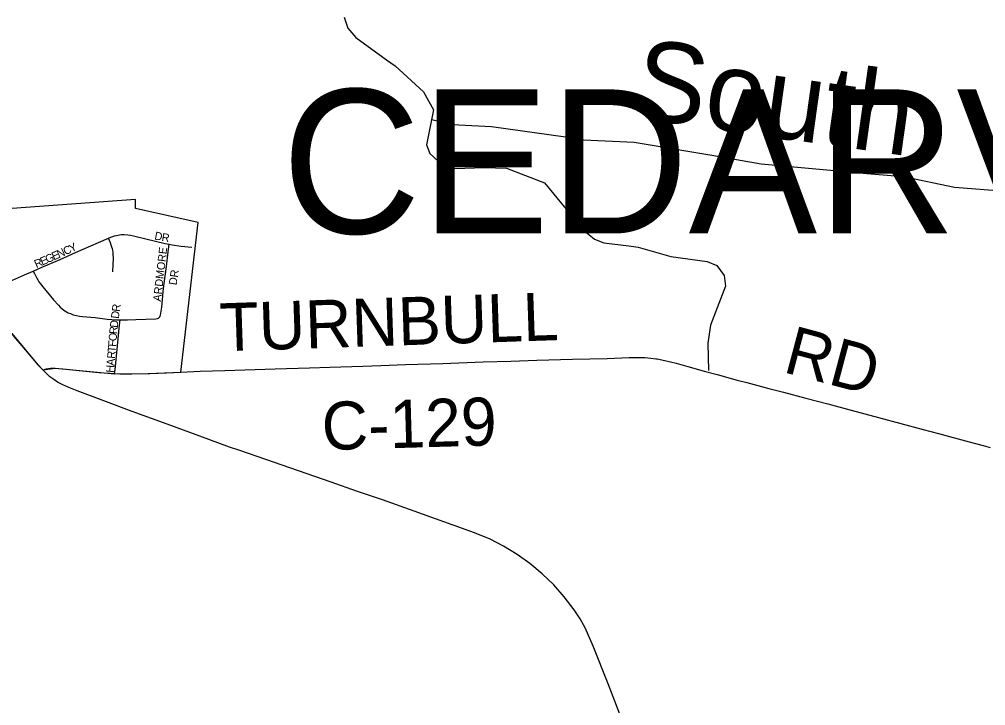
# Model space of a CAD drawing. Extents: x -49 to -8.2, y 9.4 to 23.5.
# Drawn here: x -14.04 to -13.469, y 15.141 to 15.547 of the extents above; entities that cross this region are included whole.
import ezdxf

# ---------------------------------------------------------------- set-up
doc = ezdxf.new("R2010")
doc.units = 0
for name, color, linetype in [('GM_X_City_Street', 7, 'Continuous'), ('GM_X_City_Street_Text', 7, 'Continuous'), ('GM_X_Corporation', 7, 'Continuous'), ('GM_X_County_Road', 7, 'Continuous'), ('GM_X_County_Road_Text', 7, 'Continuous'), ('GM_X_Minor_River', 7, 'Continuous'), ('GM_X_Minor_River_Text', 7, 'Continuous'), ('GM_X_State_Route', 7, 'Continuous'), ('GM_X_Township_Text', 7, 'Continuous')]:
    doc.layers.add(name, color=color, linetype=linetype)

msp = doc.modelspace()

# ---------------------------------------------------------------- linework, layer by layer
at = {"layer": 'GM_X_City_Street'}
for points in [[(-14.03217, 15.39814), (-14.02737, 15.40024), (-14.01627, 15.40507), (-14.00723, 15.40917), (-13.99358, 15.41512), (-13.98755, 15.41762)], [(-13.98755, 15.41762), (-13.98728, 15.41774), (-13.98408, 15.41894), (-13.983, 15.41927), (-13.98199, 15.41951), (-13.98116, 15.41968), (-13.98015, 15.4198), (-13.97928, 15.41984), (-13.97829, 15.41985), (-13.97613, 15.41965), (-13.97468, 15.41943), (-13.97277, 15.41901), (-13.96551, 15.41723), (-13.95975, 15.41586), (-13.9542, 15.41455), (-13.95178, 15.41406)], [(-13.98513, 15.39771), (-13.98484, 15.40206), (-13.98469, 15.40549), (-13.98482, 15.40829), (-13.98495, 15.40935), (-13.98512, 15.41046), (-13.98532, 15.41136), (-13.98558, 15.41227), (-13.98602, 15.41348), (-13.98654, 15.4149), (-13.98755, 15.41762)], [(-13.98073, 15.3693), (-13.97976, 15.36927), (-13.97635, 15.36935), (-13.97139, 15.36959), (-13.95959, 15.36995), (-13.95867, 15.3701), (-13.9581, 15.37035), (-13.95763, 15.37073), (-13.95724, 15.3712), (-13.957, 15.37163), (-13.95686, 15.37205), (-13.95662, 15.37327), (-13.95616, 15.37686), (-13.95522, 15.38584), (-13.95484, 15.38954), (-13.95342, 15.40095), (-13.95242, 15.40964), (-13.95223, 15.41113), (-13.95178, 15.41406)], [(-13.95178, 15.41406), (-13.95001, 15.41377), (-13.94472, 15.41298), (-13.93842, 15.41222)], [(-14.06304, 15.38251), (-14.05973, 15.38484), (-14.05795, 15.38609), (-14.05615, 15.3873), (-14.05454, 15.38818), (-14.04981, 15.39043), (-14.04445, 15.39285), (-14.03732, 15.39588), (-14.03217, 15.39814)], [(-14.03217, 15.39814), (-14.03144, 15.39668), (-14.03066, 15.39511), (-14.02988, 15.39363), (-14.02943, 15.39292), (-14.02878, 15.39187), (-14.02777, 15.39057), (-14.02645, 15.38889), (-14.02011, 15.38124), (-14.01719, 15.37801), (-14.01618, 15.37691), (-14.01521, 15.37605), (-14.014, 15.37507), (-14.01242, 15.37409), (-14.01144, 15.37355), (-14.01018, 15.37301), (-14.00843, 15.37237), (-14.00655, 15.37194), (-14.00475, 15.37159), (-14.00294, 15.37135), (-13.99552, 15.37067), (-13.98843, 15.36982), (-13.98287, 15.36936), (-13.98073, 15.3693)], [(-13.98399, 15.33757), (-13.98377, 15.33969), (-13.98228, 15.35391), (-13.98103, 15.3663), (-13.98073, 15.3693)]]:
    msp.add_lwpolyline(points, dxfattribs=at)
at = {"layer": 'GM_X_Corporation'}
msp.add_lwpolyline([(-14.04488, 15.36121), (-14.02933, 15.34272), (-14.02644, 15.33981), (-14.01919, 15.34079), (-13.98387, 15.33735), (-13.96418, 15.3376), (-13.94489, 15.33835), (-13.93469, 15.42688), (-13.97169, 15.43517), (-13.97157, 15.44046), (-14.06379, 15.43387)], dxfattribs=at)
at = {"layer": 'GM_X_County_Road'}
for points in [[(-13.94489, 15.33835), (-13.93343, 15.33888), (-13.91884, 15.33939), (-13.88903, 15.34031), (-13.86885, 15.34097), (-13.85674, 15.34141), (-13.83718, 15.34201), (-13.82662, 15.34238), (-13.81203, 15.34292), (-13.78998, 15.34356), (-13.76608, 15.34441), (-13.74966, 15.34495), (-13.73445, 15.3454), (-13.71333, 15.34599), (-13.69284, 15.34652), (-13.6798, 15.34706), (-13.67387, 15.34711), (-13.67044, 15.34698), (-13.66701, 15.34669), (-13.66403, 15.34628)], [(-13.66403, 15.34628), (-13.66329, 15.34618), (-13.6587, 15.34526), (-13.65205, 15.34361), (-13.64514, 15.34176), (-13.63467, 15.33884), (-13.62779, 15.33691), (-13.61581, 15.33367), (-13.6101, 15.33218), (-13.59719, 15.32877), (-13.58847, 15.3265), (-13.57527, 15.32301), (-13.56235, 15.31965), (-13.54853, 15.31597), (-13.53235, 15.31154), (-13.50593, 15.30456), (-13.49691, 15.30218), (-13.47863, 15.29721), (-13.47053, 15.29502), (-13.46633, 15.29389)], [(-14.02644, 15.33981), (-14.02438, 15.3404), (-14.02305, 15.34062), (-14.02183, 15.34074), (-14.02047, 15.34083), (-14.01919, 15.34079), (-14.01455, 15.3404), (-13.99334, 15.3382), (-13.98685, 15.3377), (-13.98399, 15.33757)], [(-13.98399, 15.33757), (-13.98096, 15.33744), (-13.97383, 15.33743), (-13.96326, 15.33762), (-13.95333, 15.33796), (-13.94489, 15.33835)]]:
    msp.add_lwpolyline(points, dxfattribs=at)
at = {"layer": 'GM_X_Minor_River'}
for points in [[(-13.84821, 15.54839), (-13.84604, 15.54191), (-13.84139, 15.53633), (-13.82319, 15.52313), (-13.81812, 15.51963), (-13.80129, 15.50418), (-13.79539, 15.49345), (-13.79952, 15.47283), (-13.79771, 15.46767), (-13.79023, 15.46072), (-13.78285, 15.45889), (-13.76539, 15.45938), (-13.7523, 15.45898), (-13.72985, 15.45046), (-13.70696, 15.42257), (-13.70022, 15.41696), (-13.69475, 15.41478), (-13.67997, 15.41303), (-13.67448, 15.41237), (-13.65522, 15.40675), (-13.63363, 15.40375), (-13.62797, 15.40138), (-13.62351, 15.39562), (-13.62286, 15.38915), (-13.63158, 15.36613), (-13.63327, 15.35553), (-13.63277, 15.33939)], [(-13.79652, 15.4878), (-13.78433, 15.48492), (-13.7612, 15.48361), (-13.71746, 15.4776), (-13.70686, 15.47572), (-13.67671, 15.47448), (-13.6309, 15.46673), (-13.60176, 15.46152), (-13.53923, 15.45579), (-13.51762, 15.45411), (-13.48736, 15.44775), (-13.45474, 15.4452), (-13.45096, 15.44527)]]:
    msp.add_lwpolyline(points, dxfattribs=at)
at = {"layer": 'GM_X_State_Route'}
for points in [[(-14.02644, 15.33981), (-14.02949, 15.34288), (-14.03146, 15.34528), (-14.03344, 15.34767), (-14.03859, 15.35386), (-14.0424, 15.35831), (-14.04488, 15.36122)], [(-13.7821, 15.24725), (-13.78443, 15.24808), (-13.80693, 15.25621), (-13.82568, 15.26285), (-13.84038, 15.2679), (-13.85592, 15.27334), (-13.87528, 15.28008), (-13.89468, 15.28675), (-13.90997, 15.29197), (-13.91612, 15.2941), (-13.92835, 15.29865), (-13.95083, 15.30685), (-13.97361, 15.31513), (-13.99196, 15.32193), (-14.00621, 15.32727), (-14.01109, 15.32924), (-14.01473, 15.33093), (-14.01771, 15.33254), (-14.02004, 15.33402), (-14.02224, 15.33568), (-14.02448, 15.33774), (-14.02644, 15.33981)], [(-13.70685, 15.18904), (-13.70876, 15.1925), (-13.7123, 15.19784), (-13.71813, 15.20548), (-13.7243, 15.21264), (-13.73112, 15.21913), (-13.73843, 15.22513), (-13.74608, 15.23064), (-13.75414, 15.23549), (-13.76203, 15.23968), (-13.77115, 15.2433), (-13.78167, 15.2471), (-13.7821, 15.24725)], [(-13.68263, 15.12936), (-13.69224, 15.15397), (-13.70098, 15.17624), (-13.7058, 15.18715), (-13.70685, 15.18904)]]:
    msp.add_lwpolyline(points, dxfattribs=at)

# ---------------------------------------------------------------- texts
at = {"layer": 'GM_X_City_Street_Text'}
for s, height, rotation, p in [('D', 0.00473, 348.18, (-13.96074, 15.41695)), ('R', 0.00473, 350.4381, (-13.95646, 15.41606)), ('N', 0.00473, 23.9718, (-14.01694, 15.4058)), ('C', 0.00473, 23.9674, (-14.01314, 15.40749)), ('Y', 0.00473, 25.452, (-14.00959, 15.40907)), ('ARDMORE', 0.004735, 83.3869, (-13.95663, 15.38)), ('R', 0.00473, 23.9576, (-14.03027, 15.39988)), ('E', 0.00473, 23.9958, (-14.02684, 15.4014)), ('G', 0.00473, 23.9736, (-14.02379, 15.40275)), ('E', 0.00473, 23.9722, (-14.01999, 15.40445)), ('DR', 0.004735, 81.0215, (-13.94741, 15.38961)), ('R', 0.00473, 82.4021, (-13.98102, 15.37391)), ('D', 0.00473, 82.4169, (-13.98157, 15.36978)), ('R', 0.00473, 84.9478, (-13.98253, 15.36072)), ('D', 0.00473, 83.5174, (-13.9822, 15.36442)), ('O', 0.00473, 84.9441, (-13.9829, 15.35657)), ('T', 0.00473, 84.9488, (-13.98348, 15.34993)), ('F', 0.00473, 84.9735, (-13.98319, 15.35325)), ('R', 0.00473, 84.9478, (-13.98381, 15.34619)), ('H', 0.00473, 84.9441, (-13.98455, 15.33789)), ('A', 0.00473, 84.9472, (-13.98418, 15.34204))]:
    msp.add_text(s, height=height, rotation=rotation, dxfattribs=at).set_placement(p)
at = {"layer": 'GM_X_County_Road_Text'}
for s, rotation, p in [('TURNBULL', 1.9204, (-13.9215, 15.35065)), ('RD', 345.1317, (-13.58952, 15.33861)), ('C-129', 1.6531, (-13.86116, 15.29222))]:
    msp.add_text(s, height=0.028409, rotation=rotation, dxfattribs=at).set_placement(p)
at = {"layer": 'GM_X_Minor_River_Text'}
msp.add_text('South', height=0.047346, rotation=352.0064, dxfattribs=at).set_placement((-13.67872, 15.4891))
at = {"layer": 'GM_X_Township_Text'}
msp.add_text('CEDARVILLE', height=0.085227, rotation=0, dxfattribs=at).set_placement((-13.88524, 15.42042))

doc.saveas('drawing.dxf')
